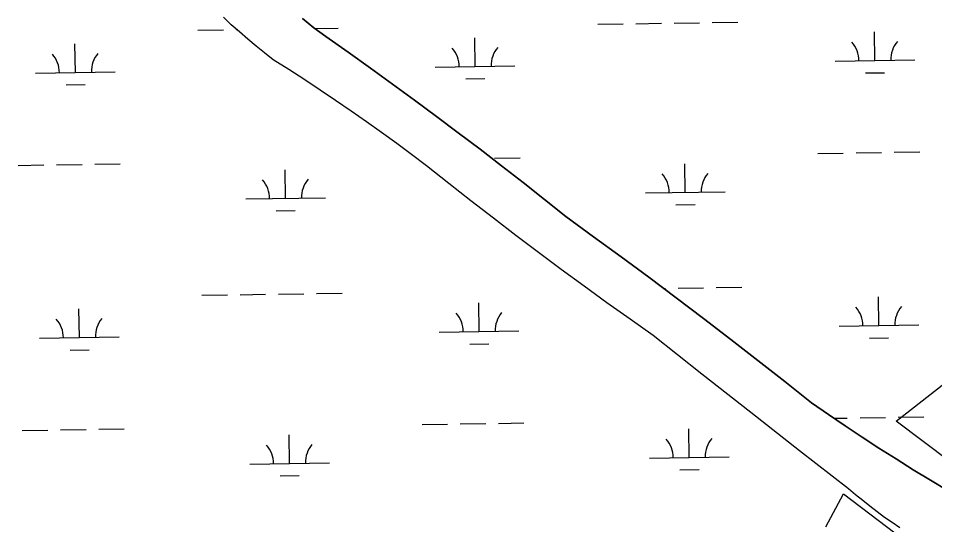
# Model space of a CAD drawing. Extents: x 3807117 to 3845308, y 337856 to 363736.
# Drawn here: x 3839387 to 3840538, y 346874 to 347510 of the extents above; entities that cross this region are included whole.
import ezdxf

# ---------------------------------------------------------------- set-up
doc = ezdxf.new("R2010")
doc.units = 0
for name, color, linetype in [('V-SITE-VEGE', 7, 'Continuous'), ('V-TOPO-SHOR', 7, 'Continuous'), ('V-WETL-SWMP', 7, 'Continuous')]:
    doc.layers.add(name, color=color, linetype=linetype)

msp = doc.modelspace()

# ---------------------------------------------------------------- linework, layer by layer
at = {"layer": 'V-SITE-VEGE'}
for points in [[(3840626.3, 346900.7), (3840489.4, 347004.2), (3840621.9, 347107.7)], [(3840401.1, 346871.7), (3840423.2, 346913.1), (3840586.5, 346788.9)]]:
    msp.add_lwpolyline(points, dxfattribs=at)
at = {"layer": 'V-TOPO-SHOR'}
for points in [[(3840493.7, 346870.2), (3840484.2, 346876.8), (3840474.7, 346883.4), (3840465.5, 346890.3), (3840456.3, 346897.3), (3840447.2, 346904.5), (3840438.3, 346911.8), (3840429.5, 346919.3), (3840368, 346967.1), (3840306.6, 347015.1), (3840245.3, 347063.3), (3840184.1, 347111.6), (3840155.1, 347132.1), (3840126.1, 347152.7), (3840097.3, 347173.6), (3840068.7, 347194.6), (3840040.1, 347215.8), (3840011.8, 347237.2), (3839983.5, 347258.8), (3839955.4, 347280.6), (3839927.5, 347302.5), (3839899.6, 347324.7), (3839880.9, 347338.7), (3839862.1, 347352.6), (3839843.1, 347366.4), (3839824.1, 347379.9), (3839804.9, 347393.3), (3839785.5, 347406.5), (3839766.1, 347419.6), (3839746.6, 347432.5), (3839726.9, 347445.2), (3839707.1, 347457.7), (3839696.3, 347466.2), (3839685.7, 347474.8), (3839675.1, 347483.6), (3839664.8, 347492.5), (3839654.5, 347501.6), (3839644.5, 347510.9)], [(3839743.7, 347509.6), (3839750.9, 347503.6), (3839758.3, 347497.8), (3839765.7, 347492.2), (3839773.3, 347486.7), (3839801.3, 347467.1), (3839829.2, 347447.2), (3839857, 347427.2), (3839884.6, 347407), (3839912.1, 347386.6), (3839939.5, 347366.1), (3839966.8, 347345.4), (3839993.9, 347324.5), (3840020.9, 347303.4), (3840047.8, 347282.2), (3840074.5, 347260.8), (3840109.4, 347235.6), (3840144.1, 347210.3), (3840178.7, 347184.7), (3840213.1, 347158.9), (3840247.4, 347132.9), (3840281.6, 347106.8), (3840315.6, 347080.4), (3840349.4, 347053.8), (3840383.1, 347027.1), (3840404.1, 347012.6), (3840425.1, 346998.3), (3840446.3, 346984.2), (3840467.6, 346970.3), (3840489.1, 346956.7)], [(3840489.1, 346956.7), (3840510.7, 346943.2), (3840532.4, 346929.9), (3840554.3, 346916.9), (3840560, 346911.7), (3840565.8, 346906.7), (3840571.7, 346901.8), (3840577.8, 346897.1), (3840584, 346892.6), (3840590.3, 346888.2), (3840596.7, 346884), (3840603.3, 346880), (3840608.6, 346879.8), (3840613.9, 346879.7), (3840619.2, 346879.9), (3840624.5, 346880.4), (3840629.8, 346881), (3840635.1, 346881.9), (3840640.3, 346883), (3840645.4, 346884.3), (3840650.5, 346885.8), (3840657.9, 346892)]]:
    msp.add_lwpolyline(points, dxfattribs=at)
at = {"layer": 'V-WETL-SWMP'}
for p, q in [((3839654.5, 347501.6), (3839644.5, 347510.9)), ((3839750.9, 347503.6), (3839743.7, 347509.6)), ((3839664.8, 347492.5), (3839654.5, 347501.6)), ((3839758.3, 347497.8), (3839750.9, 347503.6)), ((3839765.7, 347492.2), (3839758.3, 347497.8)), ((3839759.5, 347496.9), (3839788.6, 347497.3)), ((3840114.5, 347502.2), (3840146.4, 347502.7)), ((3840162.4, 347502.9), (3840194.4, 347503.4)), ((3840210.4, 347503.7), (3840242.4, 347504.1)), ((3840258.4, 347504.4), (3840290.4, 347504.9)), ((3839612.6, 347494.7), (3839644.6, 347495.2)), ((3839660.6, 347495.4), (3839661.5, 347495.4)), ((3839675.1, 347483.6), (3839664.8, 347492.5)), ((3839773.3, 347486.7), (3839765.7, 347492.2)), ((3839801.3, 347467.1), (3839773.3, 347486.7)), ((3839960.6, 347449.2), (3839960.1, 347485.2)), ((3840462.5, 347456.7), (3840461.9, 347492.7)), ((3839458.8, 347441.6), (3839458.2, 347477.6)), ((3839685.7, 347474.8), (3839675.1, 347483.6)), ((3839696.3, 347466.2), (3839685.7, 347474.8)), ((3839707.1, 347457.7), (3839696.3, 347466.2)), ((3839829.2, 347447.2), (3839801.3, 347467.1)), ((3839726.9, 347445.2), (3839707.1, 347457.7)), ((3839910.6, 347448.4), (3840010.6, 347449.9)), ((3840412.5, 347455.9), (3840512.5, 347457.4)), ((3839408.8, 347440.9), (3839508.8, 347442.4)), ((3839746.6, 347432.5), (3839726.9, 347445.2)), ((3839857, 347427.2), (3839829.2, 347447.2)), ((3840450.7, 347441.1), (3840474.7, 347441.4)), ((3839766.1, 347419.6), (3839746.6, 347432.5)), ((3839884.6, 347407), (3839857, 347427.2)), ((3839948.9, 347433.6), (3839972.9, 347433.9)), ((3839447, 347426), (3839471, 347426.4)), ((3839785.5, 347406.5), (3839766.1, 347419.6)), ((3839804.9, 347393.3), (3839785.5, 347406.5)), ((3839912.1, 347386.6), (3839884.6, 347407)), ((3839824.1, 347379.9), (3839804.9, 347393.3)), ((3839939.5, 347366.1), (3839912.1, 347386.6)), ((3839843.1, 347366.4), (3839824.1, 347379.9)), ((3839862.1, 347352.6), (3839843.1, 347366.4)), ((3839966.8, 347345.4), (3839939.5, 347366.1)), ((3839880.9, 347338.7), (3839862.1, 347352.6)), ((3839899.6, 347324.7), (3839880.9, 347338.7)), ((3839993.9, 347324.5), (3839966.8, 347345.4)), ((3840390.8, 347340.2), (3840422.8, 347340.6)), ((3840438.8, 347340.9), (3840470.8, 347341.4)), ((3840486.8, 347341.6), (3840518.8, 347342.1)), ((3839387.1, 347325.1), (3839419.1, 347325.6)), ((3839435.1, 347325.8), (3839467.1, 347326.3)), ((3839483.1, 347326.6), (3839515.1, 347327)), ((3839889, 347332.6), (3839889, 347332.6)), ((3839927.5, 347302.5), (3839899.6, 347324.7)), ((3839985, 347334.1), (3840017, 347334.6)), ((3840020.9, 347303.4), (3839993.9, 347324.5)), ((3840224.5, 347291.2), (3840223.9, 347327.2)), ((3839722.6, 347283.7), (3839722.1, 347319.7)), ((3839955.4, 347280.6), (3839927.5, 347302.5)), ((3840047.8, 347282.2), (3840020.9, 347303.4)), ((3840174.5, 347290.5), (3840274.5, 347292)), ((3839672.6, 347283), (3839772.6, 347284.5)), ((3839983.5, 347258.8), (3839955.4, 347280.6)), ((3840074.5, 347260.8), (3840047.8, 347282.2)), ((3839710.9, 347268.1), (3839734.8, 347268.5)), ((3840212.7, 347275.6), (3840236.7, 347276)), ((3840011.8, 347237.2), (3839983.5, 347258.8)), ((3840109.4, 347235.6), (3840074.5, 347260.8)), ((3840040.1, 347215.8), (3840011.8, 347237.2)), ((3840144.1, 347210.3), (3840109.4, 347235.6)), ((3840068.7, 347194.6), (3840040.1, 347215.8)), ((3840178.7, 347184.7), (3840144.1, 347210.3)), ((3840097.3, 347173.6), (3840068.7, 347194.6)), ((3840213.1, 347158.9), (3840178.7, 347184.7)), ((3839617.6, 347162.1), (3839649.6, 347162.5)), ((3839665.6, 347162.8), (3839697.6, 347163.3)), ((3839713.6, 347163.5), (3839745.6, 347164)), ((3839761.6, 347164.2), (3839793.6, 347164.7)), ((3840126.1, 347152.7), (3840097.3, 347173.6)), ((3840197.3, 347170.7), (3840199.4, 347170.8)), ((3840215.4, 347171), (3840247.4, 347171.5)), ((3840263.4, 347171.7), (3840295.4, 347172.2)), ((3839965.6, 347116.5), (3839965.1, 347152.5)), ((3840155.1, 347132.1), (3840126.1, 347152.7)), ((3840247.4, 347132.9), (3840213.1, 347158.9)), ((3840467.5, 347124), (3840466.9, 347160)), ((3839463.8, 347109), (3839463.2, 347145)), ((3840184.1, 347111.6), (3840155.1, 347132.1)), ((3840281.6, 347106.8), (3840247.4, 347132.9)), ((3839915.6, 347115.8), (3840015.6, 347117.3)), ((3840417.5, 347123.3), (3840517.5, 347124.8)), ((3839413.8, 347108.3), (3839513.8, 347109.8)), ((3840245.3, 347063.3), (3840184.1, 347111.6)), ((3840315.6, 347080.4), (3840281.6, 347106.8)), ((3840455.7, 347108.4), (3840479.7, 347108.8)), ((3839452, 347093.4), (3839476, 347093.8)), ((3839953.9, 347100.9), (3839977.9, 347101.3)), ((3840349.4, 347053.8), (3840315.6, 347080.4)), ((3840306.6, 347015.1), (3840245.3, 347063.3)), ((3840383.1, 347027.1), (3840349.4, 347053.8)), ((3840404.1, 347012.6), (3840383.1, 347027.1)), ((3840368, 346967.1), (3840306.6, 347015.1)), ((3840425.1, 346998.3), (3840404.1, 347012.6)), ((3839941.9, 347000.7), (3839973.9, 347001.2)), ((3839989.9, 347001.4), (3840021.9, 347001.9)), ((3840411.2, 347007.8), (3840427.8, 347008)), ((3840443.8, 347008.2), (3840475.8, 347008.7)), ((3840491.8, 347009), (3840523.8, 347009.4)), ((3839392.1, 346992.5), (3839424.1, 346993)), ((3839440.1, 346993.2), (3839472.1, 346993.7)), ((3839488.1, 346993.9), (3839520.1, 346994.4)), ((3839894, 347000), (3839925.9, 347000.5)), ((3840229.5, 346958.6), (3840228.9, 346994.6)), ((3840446.3, 346984.2), (3840425.1, 346998.3)), ((3839727.6, 346951.1), (3839727.1, 346987.1)), ((3840467.6, 346970.3), (3840446.3, 346984.2)), ((3840429.5, 346919.3), (3840368, 346967.1)), ((3840489.1, 346956.7), (3840467.6, 346970.3)), ((3840179.5, 346957.9), (3840279.4, 346959.4)), ((3840510.7, 346943.2), (3840489.1, 346956.7)), ((3839677.6, 346950.3), (3839777.6, 346951.8)), ((3839715.8, 346935.5), (3839739.8, 346935.8)), ((3840217.7, 346943), (3840241.7, 346943.4)), ((3840532.4, 346929.9), (3840510.7, 346943.2)), ((3840554.3, 346916.9), (3840532.4, 346929.9)), ((3840438.3, 346911.8), (3840429.5, 346919.3)), ((3840447.2, 346904.5), (3840438.3, 346911.8)), ((3840456.3, 346897.3), (3840447.2, 346904.5)), ((3840465.5, 346890.3), (3840456.3, 346897.3)), ((3840474.7, 346883.4), (3840465.5, 346890.3)), ((3840484.2, 346876.8), (3840474.7, 346883.4)), ((3840493.7, 346870.2), (3840484.2, 346876.8))]:
    msp.add_line(p, q, dxfattribs=at)
for centre, start, end in [((3840015.9, 347450.5), 140.0865, 181.6302), ((3840407.2, 347456.3), 0.0865, 41.6302), ((3840517.7, 347458), 140.0865, 181.6302), ((3839403.5, 347441.3), 0.0865, 41.6302), ((3839514, 347443), 140.0865, 181.6302), ((3839905.4, 347448.8), 0.0865, 41.6302), ((3840169.2, 347290.9), 0.0865, 41.6302), ((3840279.7, 347292.5), 140.0865, 181.6302), ((3839667.4, 347283.4), 0.0865, 41.6302), ((3839777.8, 347285), 140.0865, 181.6302), ((3839910.4, 347116.2), 0.0865, 41.6302), ((3840020.9, 347117.8), 140.0865, 181.6302), ((3840412.2, 347123.7), 0.0865, 41.6302), ((3840522.7, 347125.3), 140.0865, 181.6302), ((3839408.5, 347108.7), 0.0865, 41.6302), ((3839519, 347110.3), 140.0865, 181.6302), ((3840174.2, 346958.2), 0.0865, 41.6302), ((3840284.7, 346959.9), 140.0865, 181.6302), ((3839672.4, 346950.7), 0.0865, 41.6302), ((3839782.8, 346952.4), 140.0865, 181.6302)]:
    msp.add_arc(centre, 35.2, start, end, dxfattribs=at)

doc.saveas('drawing.dxf')
